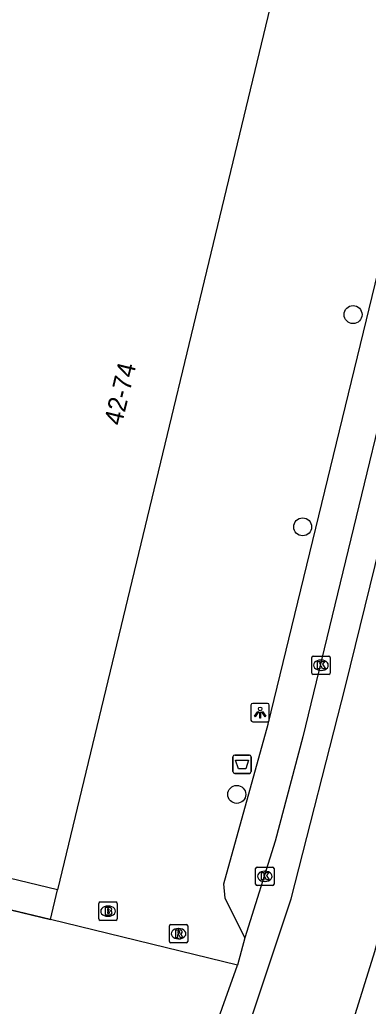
# Model space of a CAD drawing. Extents: x 162812 to 163818, y 381639 to 382470.
# Drawn here: x 163477 to 163496, y 382127 to 382180.7 of the extents above; entities that cross this region are included whole.
import ezdxf

# ---------------------------------------------------------------- set-up
doc = ezdxf.new("R2010")
doc.units = 0
for name, color, linetype in [('IMGEO_Afvalbak', 7, 'Continuous'), ('IMGEO_Boom', 7, 'Continuous'), ('IMGEO_Brandkraan', 7, 'Continuous'), ('IMGEO_Kolk', 7, 'Continuous'), ('IMGEO_Lichtpunt', 7, 'Continuous'), ('IMGEO_Pand', 7, 'Continuous'), ('IMGEO_Pand_nummerreeks', 7, 'Continuous'), ('IMGEO_Pand_overbouw', 7, 'Continuous'), ('IMGEO_Rijbaan_lokaal_gesloten', 7, 'Continuous'), ('IMGEO_Rioolput', 7, 'Continuous'), ('IMGEO_Voetpad_open', 7, 'Continuous')]:
    doc.layers.add(name, color=color, linetype=linetype)

msp = doc.modelspace()

# ---------------------------------------------------------------- linework, layer by layer
at = {"layer": 'IMGEO_Afvalbak'}
for p, q in [((163488.626, 382139.732), (163488.626, 382140.532)), ((163488.626, 382140.532), (163488.626, 382139.732)), ((163488.726, 382140.632), (163489.516, 382140.632)), ((163489.516, 382140.632), (163488.726, 382140.632)), ((163489.616, 382140.532), (163489.616, 382139.732)), ((163489.616, 382139.732), (163489.616, 382140.532)), ((163489.516, 382139.632), (163488.726, 382139.632)), ((163488.726, 382139.632), (163489.516, 382139.632))]:
    msp.add_line(p, q, dxfattribs=at)
msp.add_lwpolyline([(163488.769, 382140.346), (163489.473, 382140.346), (163489.324, 382139.876), (163488.918, 382139.876), (163488.769, 382140.346)], dxfattribs=at)
for centre, start, end in [((163488.726, 382140.532), 90, 180), ((163488.726, 382140.532), 90, 180), ((163489.516, 382140.532), 0, 90), ((163489.516, 382140.532), 360, 90), ((163488.726, 382139.732), 180, 270), ((163488.726, 382139.732), 180, 270), ((163489.516, 382139.732), 270, 0), ((163489.516, 382139.732), 270, 0)]:
    msp.add_arc(centre, 0.1, start, end, dxfattribs=at)
at = {"layer": 'IMGEO_Boom'}
for centre in [(163495.161, 382164.611), (163492.419, 382153.055), (163488.832, 382138.492)]:
    msp.add_circle(centre, 0.489, dxfattribs=at)
at = {"layer": 'IMGEO_Brandkraan'}
for p, q in [((163481.325, 382131.708), (163481.325, 382132.56)), ((163481.4, 382132.634), (163482.252, 382132.634)), ((163481.813, 382132.414), (163481.838, 382132.414)), ((163482.326, 382132.56), (163482.326, 382131.708)), ((163481.836, 382131.854), (163481.811, 382131.854)), ((163482.252, 382131.634), (163481.4, 382131.634))]:
    msp.add_line(p, q, dxfattribs=at)
for points in [[(163481.325, 382131.708), (163481.325, 382132.56)], [(163481.4, 382132.634), (163482.252, 382132.634)], [(163481.673, 382132.334), (163481.673, 382131.934), (163481.886, 382131.934)], [(163481.904, 382132.334), (163481.673, 382132.334)], [(163482.326, 382132.56), (163482.326, 382131.708)], [(163481.852, 382132.253), (163481.798, 382132.253), (163481.798, 382132.177)], [(163481.798, 382132.177), (163481.851, 382132.177)], [(163481.86, 382132.101), (163481.798, 382132.101), (163481.798, 382132.02)], [(163481.798, 382132.02), (163481.86, 382132.02)], [(163482.252, 382131.634), (163481.4, 382131.634)]]:
    msp.add_lwpolyline(points, dxfattribs=at)
for centre, radius, start, end in [((163481.402, 382132.558), 0.0765, 91.552, 178.448), ((163481.402, 382132.558), 0.0765, 91.552, 178.448), ((163481.908, 382132.189), 0.145, 59.4692, 91.5367), ((163481.933, 382132.236), 0.0922, 285.5137, 58.1501), ((163482.25, 382132.558), 0.0765, 1.552, 88.448), ((163482.25, 382132.558), 0.0765, 1.552, 88.448), ((163481.853, 382132.215), 0.0379, 267.8285, 90.9355), ((163481.861, 382132.06), 0.0404, 269.8759, 90.5077), ((163481.892, 382132.185), 0.251, 268.6676, 293.5347), ((163481.938, 382132.044), 0.105, 301.3115, 78.989), ((163481.402, 382131.71), 0.0765, 181.552, 268.448), ((163481.402, 382131.71), 0.0765, 181.552, 268.448), ((163482.25, 382131.71), 0.0765, 271.552, 358.448), ((163482.25, 382131.71), 0.0765, 271.552, 358.448)]:
    msp.add_arc(centre, radius, start, end, dxfattribs=at)
for centre, major_axis, ratio, start_param, end_param in [((163481.812, 382132.134), (-0.387, 0.002), 0.722429, 4.712389, 7.853982), ((163481.837, 382132.134), (-0.39, 0.002), 0.717154, 1.570796, 4.712389)]:
    msp.add_ellipse(centre, major_axis=major_axis, ratio=ratio, start_param=start_param, end_param=end_param, dxfattribs=at)
at = {"layer": 'IMGEO_Kolk'}
for p, q in [((163492.914, 382145.098), (163492.914, 382145.95)), ((163492.989, 382146.024), (163493.841, 382146.024)), ((163493.402, 382145.804), (163493.427, 382145.804)), ((163493.915, 382145.95), (163493.915, 382145.098)), ((163493.425, 382145.244), (163493.4, 382145.244)), ((163493.841, 382145.024), (163492.989, 382145.024)), ((163489.858, 382133.606), (163489.858, 382134.458)), ((163489.933, 382134.532), (163490.785, 382134.532)), ((163490.859, 382134.458), (163490.859, 382133.606)), ((163490.346, 382134.312), (163490.371, 382134.312)), ((163490.785, 382133.532), (163489.933, 382133.532)), ((163490.369, 382133.752), (163490.344, 382133.752))]:
    msp.add_line(p, q, dxfattribs=at)
for points in [[(163492.914, 382145.098), (163492.914, 382145.95)], [(163492.989, 382146.024), (163493.841, 382146.024)], [(163493.235, 382145.724), (163493.358, 382145.724), (163493.358, 382145.573), (163493.488, 382145.724), (163493.652, 382145.724), (163493.506, 382145.573), (163493.659, 382145.324), (163493.507, 382145.324), (163493.422, 382145.488), (163493.358, 382145.421), (163493.358, 382145.324), (163493.235, 382145.324), (163493.235, 382145.724)], [(163493.915, 382145.95), (163493.915, 382145.098)], [(163493.841, 382145.024), (163492.989, 382145.024)], [(163489.858, 382133.606), (163489.858, 382134.458)], [(163489.933, 382134.532), (163490.785, 382134.532)], [(163490.859, 382134.458), (163490.859, 382133.606)], [(163490.179, 382134.232), (163490.302, 382134.232), (163490.302, 382134.081), (163490.432, 382134.232), (163490.596, 382134.232), (163490.45, 382134.081), (163490.603, 382133.832), (163490.451, 382133.832), (163490.366, 382133.996), (163490.302, 382133.929), (163490.302, 382133.832), (163490.179, 382133.832), (163490.179, 382134.232)], [(163490.785, 382133.532), (163489.933, 382133.532)]]:
    msp.add_lwpolyline(points, dxfattribs=at)
for centre, start, end in [((163492.991, 382145.948), 91.552, 178.448), ((163492.991, 382145.948), 91.552, 178.448), ((163493.839, 382145.948), 1.552, 88.448), ((163493.839, 382145.948), 1.552, 88.448), ((163492.991, 382145.1), 181.552, 268.448), ((163492.991, 382145.1), 181.552, 268.448), ((163493.839, 382145.1), 271.552, 358.448), ((163493.839, 382145.1), 271.552, 358.448), ((163489.935, 382134.456), 91.552, 178.448), ((163489.935, 382134.456), 91.552, 178.448), ((163490.783, 382134.456), 1.552, 88.448), ((163490.783, 382134.456), 1.552, 88.448), ((163489.935, 382133.608), 181.552, 268.448), ((163489.935, 382133.608), 181.552, 268.448), ((163490.783, 382133.608), 271.552, 358.448), ((163490.783, 382133.608), 271.552, 358.448)]:
    msp.add_arc(centre, 0.0765, start, end, dxfattribs=at)
for centre, major_axis, ratio, start_param, end_param in [((163493.401, 382145.524), (-0.387, 0.002), 0.722429, 4.712389, 7.853982), ((163493.426, 382145.524), (-0.39, 0.002), 0.717154, 1.570796, 4.712389), ((163490.345, 382134.032), (-0.387, 0.002), 0.722429, 4.712389, 7.853982), ((163490.37, 382134.032), (-0.39, 0.002), 0.717154, 1.570796, 4.712389)]:
    msp.add_ellipse(centre, major_axis=major_axis, ratio=ratio, start_param=start_param, end_param=end_param, dxfattribs=at)
at = {"layer": 'IMGEO_Lichtpunt'}
for p, q in [((163489.606, 382143.346), (163489.606, 382142.539)), ((163489.606, 382143.346), (163489.606, 382142.539)), ((163490.508, 382143.441), (163489.7, 382143.441)), ((163490.508, 382143.441), (163489.7, 382143.441)), ((163490.602, 382142.539), (163490.602, 382143.346)), ((163490.602, 382142.539), (163490.602, 382143.346)), ((163489.7, 382142.445), (163490.508, 382142.445)), ((163489.7, 382142.445), (163490.508, 382142.445))]:
    msp.add_line(p, q, dxfattribs=at)
for points in [[(163489.98, 382143.01), (163490.019, 382142.982), (163489.831, 382142.72), (163489.793, 382142.747), (163489.98, 382143.01)], [(163490.192, 382142.982), (163490.23, 382143.009), (163490.417, 382142.747), (163490.378, 382142.719), (163490.192, 382142.982)], [(163490.082, 382142.962), (163490.129, 382142.962), (163490.129, 382142.64), (163490.082, 382142.64), (163490.082, 382142.962)]]:
    msp.add_lwpolyline(points, dxfattribs=at)
msp.add_circle((163490.105, 382143.144), 0.0994, dxfattribs=at)
for centre, start, end in [((163489.7, 382143.346), 90, 180), ((163489.7, 382143.346), 90, 180), ((163490.508, 382143.346), 0, 90), ((163490.508, 382143.346), 0, 90), ((163489.7, 382142.539), 180, 270), ((163489.7, 382142.539), 180, 270), ((163490.508, 382142.539), 270, 0), ((163490.508, 382142.539), 270, 360)]:
    msp.add_arc(centre, 0.0946, start, end, dxfattribs=at)
at = {"layer": 'IMGEO_Pand'}
for points in [[(163492.2, 382187.783), (163479.075, 382133.295)], [(163479.075, 382133.295), (163471.165, 382135.2), (163470.776, 382133.584)]]:
    msp.add_lwpolyline(points, dxfattribs=at)
at = {"layer": 'IMGEO_Pand_overbouw'}
msp.add_lwpolyline([(163479.075, 382133.295), (163471.165, 382135.2), (163470.776, 382133.584), (163478.686, 382131.678)], close=True, dxfattribs=at)
at = {"layer": 'IMGEO_Rijbaan_lokaal_gesloten'}
for points in [[(163468.58, 382038.058), (163469.001, 382040.4), (163469.442, 382043.237), (163472.247, 382052.642), (163476.268, 382063.863), (163485.511, 382093.716), (163491.083, 382113.477), (163493.27, 382120.04), (163496.345, 382129.936), (163499.769, 382142.519), (163501.707, 382150.226), (163512.256, 382193.448), (163523.364, 382238.62), (163524.776, 382244.371), (163526.46, 382251.061), (163528.706, 382260.766)], [(163461.686, 382040.98), (163463.691, 382045.81), (163467.696, 382056.208), (163473.094, 382072.933), (163474.222, 382079.849), (163475.514, 382086.822), (163476.825, 382092.292), (163480.102, 382103.094), (163482.226, 382108.27), (163486.639, 382118.629), (163489.249, 382125.192), (163491.788, 382132.814), (163494.751, 382144.389), (163498.772, 382160.762), (163499.478, 382163.585), (163504.274, 382182.766)], [(163501.784, 382180.191), (163500, 382172.835), (163492.433, 382141.632), (163490.921, 382135.937), (163489.269, 382130.682)], [(163489.269, 382130.682), (163488.867, 382129.201)], [(163485.535, 382119.831), (163488.867, 382129.201)]]:
    msp.add_lwpolyline(points, dxfattribs=at)
at = {"layer": 'IMGEO_Rioolput'}
for p, q in [((163485.161, 382130.481), (163485.161, 382131.333)), ((163485.236, 382131.407), (163486.088, 382131.407)), ((163485.649, 382131.187), (163485.674, 382131.187)), ((163486.162, 382131.333), (163486.162, 382130.481)), ((163486.088, 382130.407), (163485.236, 382130.407)), ((163485.672, 382130.627), (163485.647, 382130.627))]:
    msp.add_line(p, q, dxfattribs=at)
for points in [[(163485.161, 382130.481), (163485.161, 382131.333)], [(163485.236, 382131.407), (163486.088, 382131.407)], [(163486.162, 382131.333), (163486.162, 382130.481)], [(163485.75, 382131.105), (163485.498, 382131.107), (163485.498, 382130.707)], [(163485.498, 382130.707), (163485.622, 382130.707), (163485.622, 382130.869), (163485.633, 382130.869)], [(163485.676, 382131.026), (163485.622, 382131.026), (163485.622, 382130.945)], [(163485.622, 382130.945), (163485.674, 382130.945)], [(163485.68, 382130.84), (163485.751, 382130.707), (163485.891, 382130.707), (163485.826, 382130.833)], [(163486.088, 382130.407), (163485.236, 382130.407)]]:
    msp.add_lwpolyline(points, dxfattribs=at)
for centre, radius, start, end in [((163485.238, 382131.331), 0.0765, 91.552, 178.448), ((163485.238, 382131.331), 0.0765, 91.552, 178.448), ((163486.086, 382131.331), 0.0765, 1.552, 88.448), ((163486.086, 382131.331), 0.0765, 1.552, 88.448), ((163485.632, 382130.816), 0.0533, 26.0293, 88.6989), ((163485.658, 382131.134), 0.19, 274.7715, 282.9687), ((163485.682, 382130.93), 0.0964, 77.0061, 93.1865), ((163485.696, 382130.987), 0.0378, 276.6634, 79.6772), ((163485.749, 382130.995), 0.109, 350.3612, 89.416), ((163485.747, 382130.995), 0.112, 277.5842, 350.9817), ((163485.731, 382130.78), 0.108, 29.5134, 73.7905), ((163485.238, 382130.483), 0.0765, 181.552, 268.448), ((163485.238, 382130.483), 0.0765, 181.552, 268.448), ((163486.086, 382130.483), 0.0765, 271.552, 358.448), ((163486.086, 382130.483), 0.0765, 271.552, 358.448)]:
    msp.add_arc(centre, radius, start, end, dxfattribs=at)
for centre, major_axis, ratio, start_param, end_param in [((163485.648, 382130.907), (-0.387, 0.002), 0.722429, 4.712389, 7.853982), ((163485.673, 382130.907), (-0.39, 0.002), 0.717154, 1.570796, 4.712389)]:
    msp.add_ellipse(centre, major_axis=major_axis, ratio=ratio, start_param=start_param, end_param=end_param, dxfattribs=at)
at = {"layer": 'IMGEO_Voetpad_open'}
for points in [[(163489.269, 382130.682), (163488.205, 382132.845), (163488.122, 382133.616), (163490.549, 382142.313), (163499.292, 382178.279), (163499.578, 382178.783), (163500, 382179.052), (163501.784, 382180.191)], [(163478.686, 382131.678), (163473.906, 382132.83)], [(163478.686, 382131.678), (163479.075, 382133.295)], [(163488.867, 382129.201), (163478.686, 382131.678)]]:
    msp.add_lwpolyline(points, dxfattribs=at)

# ---------------------------------------------------------------- texts
at = {"layer": 'IMGEO_Pand_nummerreeks'}
msp.add_text('42-74', height=1, rotation=76.4555, dxfattribs=at).set_placement((163482.561, 382158.527))

doc.saveas('drawing.dxf')
